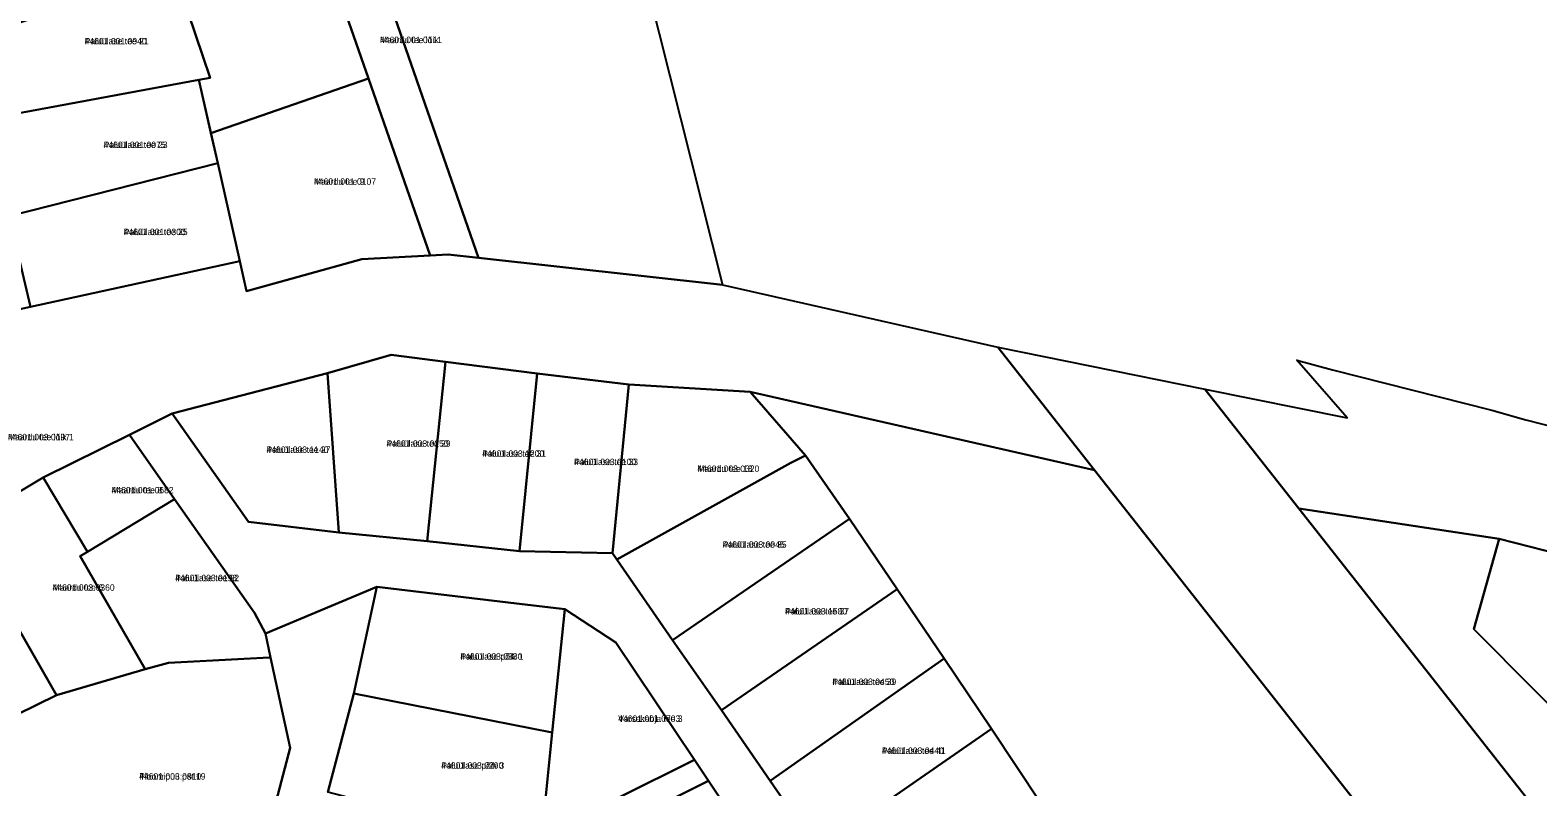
# Model space of a CAD drawing. Extents: x 551843 to 558501, y 6589003 to 6595718.
# Drawn here: x 553540.1 to 553892.5, y 6594053.6 to 6594230.4 of the extents above; entities that cross this region are included whole.
import ezdxf

# ---------------------------------------------------------------- set-up
doc = ezdxf.new("R2010")
doc.units = 0
for name, color, linetype in [('L_AADRESS', 7, 'Continuous'), ('PIIR', 7, 'Continuous'), ('TUNNUS', 7, 'Continuous')]:
    doc.layers.add(name, color=color, linetype=linetype)

msp = doc.modelspace()

# ---------------------------------------------------------------- linework, layer by layer
at = {"layer": 'PIIR'}
for points in [[(553598.86, 6594267.64), (553610.17, 6594272.97), (553615.95, 6594260.38), (553644.86, 6594177.25), (553637.81, 6594178.04), (553633.56, 6594177.8), (553619.16, 6594219.17), (553605.95, 6594257.16), (553604.04, 6594256.26), (553600.11, 6594264.91)], [(553571.46, 6594251.39), (553600.11, 6594264.91), (553604.04, 6594256.26), (553605.95, 6594257.16), (553619.16, 6594219.17), (553582.33, 6594206.36), (553579.53, 6594218.79), (553582.2, 6594219.28), (553573.56, 6594244.65)], [(553573.56, 6594244.65), (553582.2, 6594219.28), (553579.53, 6594218.79), (553529.84, 6594209.6), (553525.91, 6594228.2)], [(553529.84, 6594209.6), (553579.53, 6594218.79), (553583.92, 6594199.32), (553535.15, 6594187)], [(553582.33, 6594206.36), (553619.16, 6594219.17), (553633.56, 6594177.8), (553617.61, 6594176.91), (553590.67, 6594169.42), (553589.08, 6594176.48), (553583.92, 6594199.32)], [(553583.92, 6594199.32), (553589.08, 6594176.48), (553540.14, 6594165.77), (553535.15, 6594187)], [(553609.63, 6594150.31), (553624.46, 6594154.57), (553637.18, 6594152.95), (553632.89, 6594110.99), (553612.22, 6594113.02)], [(553658.61, 6594150.24), (553654.48, 6594108.67), (553632.89, 6594110.99), (553637.18, 6594152.95)], [(553609.63, 6594150.31), (553612.22, 6594113.02), (553591.15, 6594115.52), (553573.26, 6594140.83)], [(553658.61, 6594150.24), (553680, 6594147.67), (553676.18, 6594108.21), (553654.48, 6594108.67)], [(553676.18, 6594108.21), (553680, 6594147.67), (553708.43, 6594145.93), (553721.36, 6594131.07), (553717.88, 6594129.33), (553677.23, 6594106.74)], [(553553.46, 6594108.51), (553543.13, 6594125.92), (553563.29, 6594135.89), (553573.86, 6594120.85)], [(553731.62, 6594116.26), (553690.25, 6594087.91), (553677.23, 6594106.74), (553717.88, 6594129.33), (553721.36, 6594131.07)], [(553546.27, 6594075.04), (553523.71, 6594114.29), (553543.13, 6594125.92), (553553.46, 6594108.51), (553551.74, 6594107.51), (553566.95, 6594081.08)], [(553573.86, 6594120.85), (553592.52, 6594094.31), (553595.07, 6594089.49), (553596.23, 6594083.84), (553594.54, 6594083.74), (553572.4, 6594082.6), (553566.95, 6594081.08), (553551.74, 6594107.51), (553553.46, 6594108.51)], [(553690.25, 6594087.91), (553731.62, 6594116.26), (553742.72, 6594099.83), (553701.71, 6594071.53)], [(553991.37, 6593974.95), (553980.12, 6593936.47), (553836.64, 6594118.69), (553883.5, 6594111.54), (553877.52, 6594090.46), (553906.3, 6594061.6), (553904.05, 6594050.84), (553942.36, 6594039.81), (553951.03, 6593995.91), (553962.77, 6593981.08)], [(553527.74, 6594065.97), (553505.01, 6594103.63), (553523.71, 6594114.29), (553546.27, 6594075.04)], [(553915.21, 6594103.47), (553906.3, 6594061.6), (553877.52, 6594090.46), (553883.5, 6594111.54)], [(553655.12, 6594096.32), (553665.05, 6594095.15), (553662.14, 6594066.34), (553647.88, 6594069.14), (553615.73, 6594075.44), (553621.15, 6594100.34)], [(553701.71, 6594071.53), (553742.72, 6594099.83), (553753.75, 6594083.63), (553713.09, 6594055.03)], [(553676.99, 6594087.38), (553695.38, 6594059.93), (553659.7, 6594042.2), (553662.14, 6594066.34), (553665.05, 6594095.15)], [(553596.23, 6594083.84), (553600.85, 6594062.74), (553591.42, 6594026.8), (553546.1, 6594027.45), (553537.6, 6594042.92), (553534.09, 6594049.22), (553535.15, 6594049.87), (553533.9, 6594052.21), (553526.78, 6594065.5), (553527.74, 6594065.97), (553546.27, 6594075.04), (553566.95, 6594081.08), (553572.4, 6594082.6), (553594.49, 6594083.76)], [(553713.09, 6594055.03), (553753.75, 6594083.63), (553764.77, 6594067.21), (553724.11, 6594039.02)], [(553615.73, 6594075.44), (553647.88, 6594069.14), (553662.14, 6594066.34), (553659.7, 6594042.2), (553655.85, 6594040.27), (553641.25, 6594044.1), (553609.64, 6594052.38)], [(553724.14, 6594039.02), (553764.77, 6594067.21), (553776.34, 6594049.78), (553736, 6594021.96)], [(553699.21, 6594012.33), (553681.75, 6594046.52), (553698.63, 6594055.04), (553720.07, 6594023.04), (553702.47, 6594013.97)]]:
    msp.add_lwpolyline(points, close=True, dxfattribs=at)
for points in [[(553677.33, 6594268.65), (553701.91, 6594170.89), (553644.86, 6594177.25), (553615.95, 6594260.38)], [(553573.56, 6594244.65), (553525.91, 6594228.2), (553529.84, 6594209.6), (553535.15, 6594187), (553540.14, 6594165.77), (553527.74, 6594163.06), (553527, 6594166.59), (553521.82, 6594189.04), (553514.16, 6594222.65), (553495.37, 6594222.96), (553473.98, 6594223.08), (553449.14, 6594223.63), (553439.92, 6594224.57), (553430.37, 6594225.43), (553410.34, 6594229.12), (553388.89, 6594232.33)], [(553527.74, 6594163.06), (553540.14, 6594165.77), (553589.08, 6594176.48), (553590.67, 6594169.42), (553617.61, 6594176.91), (553633.56, 6594177.8), (553637.81, 6594178.04), (553644.86, 6594177.25), (553701.91, 6594170.89), (553766.28, 6594156.32), (553788.87, 6594127.63), (553708.43, 6594145.93), (553680, 6594147.67), (553658.61, 6594150.24), (553637.18, 6594152.95), (553624.46, 6594154.57), (553609.63, 6594150.31), (553573.26, 6594140.83), (553563.29, 6594135.89), (553543.13, 6594125.92), (553523.71, 6594114.29)], [(554441.09, 6593299.31), (554261.19, 6593527.78), (554141.98, 6593679.18), (554122.61, 6593703.78), (554013.74, 6593842.05), (553788.87, 6594127.63), (553766.28, 6594156.32), (553814.68, 6594146.58), (553836.64, 6594118.69), (553980.12, 6593936.47), (554062.14, 6593832.31), (554258.75, 6593582.61), (554309.59, 6593518.04), (554467.93, 6593316.95)], [(553915.21, 6594103.47), (553883.5, 6594111.54), (553836.64, 6594118.69), (553814.68, 6594146.58), (553847.96, 6594139.88), (553836.21, 6594153.29), (553844.52, 6594151.07), (553881.75, 6594141.67), (553889.7, 6594139.37), (553938.59, 6594126.9)], [(553892.97, 6593864.88), (553892.29, 6593864.39), (553880.45, 6593881.96), (553868.51, 6593900.1), (553857.01, 6593918.79), (553844.19, 6593937.25), (553850.61, 6593941.05), (553845.91, 6593948.34), (553833.12, 6593968.28), (553821.56, 6593984.48), (553810.54, 6594000.86), (553799.51, 6594017.22), (553787.57, 6594033.61), (553776.34, 6594049.78), (553764.77, 6594067.21), (553753.75, 6594083.63), (553742.72, 6594099.83), (553731.62, 6594116.26), (553721.36, 6594131.07), (553708.43, 6594145.93), (553788.87, 6594127.63), (554013.74, 6593842.05)], [(553720.07, 6594023.04), (553698.63, 6594055.04), (553695.38, 6594059.93), (553676.99, 6594087.38), (553665.05, 6594095.15), (553655.12, 6594096.32), (553621.15, 6594100.34), (553595.07, 6594089.49), (553592.52, 6594094.31), (553573.86, 6594120.85), (553563.29, 6594135.89), (553573.26, 6594140.83), (553591.15, 6594115.52), (553612.22, 6594113.02), (553632.89, 6594110.99), (553654.48, 6594108.67), (553676.18, 6594108.21), (553677.23, 6594106.74), (553690.25, 6594087.91), (553701.71, 6594071.53), (553713.09, 6594055.03), (553724.14, 6594039.02)], [(553591.42, 6594026.8), (553600.85, 6594062.74), (553596.23, 6594083.84), (553595.07, 6594089.49), (553621.15, 6594100.34), (553615.73, 6594075.44), (553609.64, 6594052.38)], [(553659.7, 6594042.2), (553695.38, 6594059.93), (553698.63, 6594055.04), (553681.75, 6594046.52)]]:
    msp.add_lwpolyline(points, dxfattribs=at)

# ---------------------------------------------------------------- texts
at = {"layer": 'L_AADRESS'}
for s, p in [('Paluülase tee 21', (553552.83, 6594227.12)), ('Maardu tee lõik', (553621.86, 6594227.4)), ('Paluülase tee 23', (553557.26, 6594202.9)), ('Maardu tee 9', (553606.44, 6594194.3)), ('Paluülase tee 25', (553561.95, 6594182.54)), ('Maardu tee lõik 1', (553534.9, 6594134.6)), ('Paluülase tee 27', (553595.33, 6594131.66)), ('Paluülase tee 29', (553623.41, 6594133.09)), ('Paluülase tee 31', (553645.75, 6594130.74)), ('Paluülase tee 33', (553667.24, 6594128.8)), ('Maardu tee 18', (553696.04, 6594127.21)), ('Maardu tee 8', (553559.12, 6594122.2)), ('Paluülase tee 35', (553701.96, 6594109.49)), ('Paluülase tee 22', (553573.98, 6594101.68)), ('Maardu tee 6', (553545.33, 6594099.44)), ('Paluülase tee 37', (553716.55, 6594093.9)), ('Paluülase põik 1', (553640.65, 6594083.34)), ('Paluülase tee 39', (553727.6, 6594077.43)), ('Varsakabja tee 3', (553677.54, 6594068.81)), ('Paluülase tee 41', (553739.16, 6594061.32)), ('Paluülase põik 3', (553636.18, 6594057.86)), ('Ploomipuu pst 19', (553565.57, 6594055.32))]:
    msp.add_text(s, height=1.5, dxfattribs=at).set_placement(p)
at = {"layer": 'TUNNUS'}
for s, p in [('44601:001:0940', (553552.83, 6594227.12)), ('44601:001:0111', (553621.86, 6594227.4)), ('44601:001:0075', (553557.26, 6594202.9)), ('44601:001:0107', (553606.44, 6594194.3)), ('44601:001:0300', (553561.95, 6594182.54)), ('44601:003:0197', (553534.9, 6594134.6)), ('44601:003:1140', (553595.33, 6594131.66)), ('44601:003:0250', (553623.41, 6594133.09)), ('44601:003:1200', (553645.75, 6594130.74)), ('44601:003:0100', (553667.24, 6594128.8)), ('44601:003:0320', (553696.04, 6594127.21)), ('44601:001:0682', (553559.12, 6594122.2)), ('44601:003:0045', (553701.96, 6594109.49)), ('44601:003:0198', (553573.98, 6594101.68)), ('44601:003:0360', (553545.33, 6594099.44)), ('44601:003:1580', (553716.55, 6594093.9)), ('44601:003:0330', (553640.65, 6594083.34)), ('44601:003:0450', (553727.6, 6594077.43)), ('44601:001:0703', (553677.54, 6594068.81)), ('44601:003:0440', (553739.16, 6594061.32)), ('44601:003:0290', (553636.18, 6594057.86)), ('44601:003:0810', (553565.57, 6594055.32))]:
    msp.add_text(s, height=1.5, dxfattribs=at).set_placement(p)

doc.saveas('drawing.dxf')
